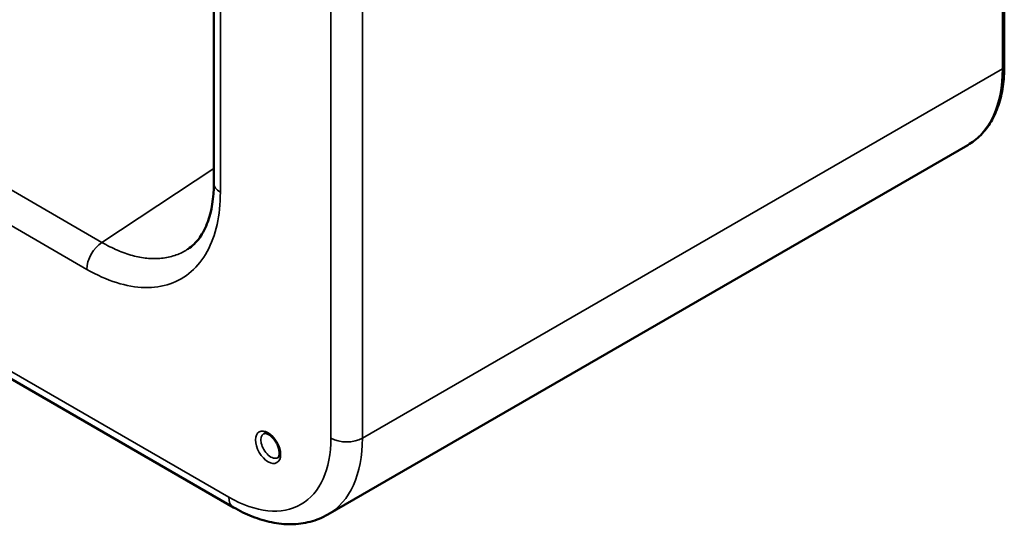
# Model space of a CAD drawing. Header units: millimetres. Extents: x 50 to 3176, y 50 to 2109.
# Tile 743 of 817: x 2006 to 2094, y 1547 to 1592. Entities that reach past the tile are written whole.
import ezdxf

# ---------------------------------------------------------------- set-up
doc = ezdxf.new("R2010")
doc.units = ezdxf.units.MM
doc.header["$LTSCALE"] = 10
doc.layers.add('Visible (ISO)', color=7, linetype='Continuous', lineweight=50)
doc.layers.add('Visible Narrow (ISO)', color=7, linetype='Continuous', lineweight=35)

msp = doc.modelspace()

# ---------------------------------------------------------------- linework, layer by layer
at = {"layer": 'Visible (ISO)'}
for p, q in [((1777.2837, 1691.5134), (2024.7711, 1548.6265)), ((2023.0155, 1675.6712), (2023.0155, 1577.7868)), ((2094.1119, 1588.3256), (2094.1119, 1614.3723)), ((2090.8296, 1581.214), (2033.2711, 1547.9826))]:
    msp.add_line(p, q, dxfattribs=at)
for points, knots in [([(2090.8296, 1581.214), (2091.2537, 1581.4589), (2091.6442, 1581.7617), (2092.3439, 1582.4698), (2092.6531, 1582.8748), (2093.1837, 1583.771), (2093.4053, 1584.2621), (2093.7593, 1585.3159), (2093.8919, 1585.8786), (2094.0681, 1587.062), (2094.1119, 1587.6828), (2094.1119, 1588.3256)], [2.35619449, 2.35619449, 2.35619449, 2.35619449, 2.51327412, 2.51327412, 2.67035376, 2.67035376, 2.82743339, 2.82743339, 2.98451302, 2.98451302, 3.14159265, 3.14159265, 3.14159265, 3.14159265]), ([(2020.686, 1571.8563), (2021.0758, 1572.1139), (2021.4291, 1572.4526), (2022.0252, 1573.2838), (2022.2763, 1573.7618), (2022.8177, 1575.2619), (2023.0154, 1576.458), (2023.0155, 1577.7868)], [0.0000567, 0.0000567, 0.0000567, 0.0000567, 0.3363278, 0.3363278, 0.6392703, 0.6392703, 1.151878, 1.151878, 1.151878, 1.151878]), ([(2028.7649, 1553.0931), (2028.7937, 1553.1098), (2028.8202, 1553.1339), (2028.8747, 1553.2261), (2028.9005, 1553.2971), (2028.9233, 1553.4685), (2028.9244, 1553.561), (2028.9022, 1553.7663), (2028.8786, 1553.8793), (2028.8058, 1554.1145), (2028.7558, 1554.2367), (2028.6336, 1554.4756), (2028.5609, 1554.5921), (2028.402, 1554.8047), (2028.3156, 1554.9007), (2028.1417, 1555.0614), (2028.0542, 1555.1266), (2027.8917, 1555.2219), (2027.8166, 1555.2529), (2027.6876, 1555.2865), (2027.6349, 1555.2889), (2027.5614, 1555.2797), (2027.5368, 1555.2708), (2027.5149, 1555.2582)], [2.3561945, 2.3561945, 2.3561945, 2.3561945, 2.6703538, 2.6703538, 2.9999671, 2.9999671, 3.273687, 3.273687, 3.5525995, 3.5525995, 3.8395647, 3.8395647, 4.1306368, 4.1306368, 4.4206536, 4.4206536, 4.7045182, 4.7045182, 4.9797997, 4.9797997, 5.2590978, 5.2590978, 5.4977871, 5.4977871, 5.4977871, 5.4977871]), ([(2024.7711, 1548.6265), (2025.3309, 1548.3033), (2025.9, 1548.0254), (2027.0504, 1547.5716), (2027.6317, 1547.3957), (2028.799, 1547.1597), (2029.3852, 1547.0998), (2030.5475, 1547.1125), (2031.1237, 1547.1857), (2032.2371, 1547.4769), (2032.7737, 1547.6954), (2033.2711, 1547.9826)], [1.57079633, 1.57079633, 1.57079633, 1.57079633, 1.72787596, 1.72787596, 1.88495559, 1.88495559, 2.04203522, 2.04203522, 2.19911486, 2.19911486, 2.35619449, 2.35619449, 2.35619449, 2.35619449])]:
    msp.add_open_spline(points, degree=3, knots=knots, dxfattribs=at)
at = {"layer": 'Visible Narrow (ISO)'}
for p, q in [((1776.8695, 1692.429), (2024.3569, 1549.5421)), ((2033.5493, 1554.8493), (2033.5493, 1685.4887)), ((2036.3777, 1685.4887), (2036.3777, 1554.8493)), ((2023.6012, 1674.8547), (2023.6012, 1576.9703)), ((2011.5877, 1570.0343), (1924.696, 1620.2013)), ((2093.9362, 1588.0807), (2093.9362, 1614.2708)), ((1965.4621, 1599.8729), (2012.9526, 1572.4543)), ((2036.3777, 1554.8493), (2093.9362, 1588.0807)), ((2023.0155, 1579.1052), (2012.9526, 1572.4543))]:
    msp.add_line(p, q, dxfattribs=at)
for centre, major_axis, start_param, end_param in [((2083.3296, 1594.2044), (7.5, -12.9904), 0, 0.7853982), ((2093.5119, 1588.3256), (0.6, 0), 5.4977871, 6.2831853), ((2025.0155, 1577.7868), (-2, 0), 0, 0.7853791), ((2013.002, 1570.8508), (1, 1.7321), 0.8203053, 2.3561755), ((2028.1399, 1554.1757), (-0.625, 1.0825), 0, 3.1415927), ((2024.3569, 1560.1565), (6.5, -11.2583), 5.4977871, 7.0685835), ((2025.7711, 1560.973), (7.5, -12.9904), 0, 0.7853982), ((2034.9635, 1555.6658), (2, 0), 3.9269908, 5.4977871), ((2025.7711, 1550.3585), (-1, -1.7321), 5.4977871, 6.2831853)]:
    msp.add_ellipse(centre, major_axis=major_axis, ratio=0.5773503, start_param=start_param, end_param=end_param, dxfattribs=at)
msp.add_ellipse((2027.8924, 1554.0328), major_axis=(0.8, -1.3856), ratio=0.5773503, dxfattribs=at)
for points, knots in [([(2023.6012, 1576.9703), (2023.6012, 1575.9183), (2023.4005, 1573.9879), (2022.5058, 1571.5356), (2021.0613, 1569.7153), (2019.1387, 1568.6057), (2016.8401, 1568.2657), (2014.2697, 1568.7174), (2012.4984, 1569.5086), (2011.5877, 1570.0343)], [0.00000684, 0.00000684, 0.00000684, 0.00000684, 0.14285714, 0.28571429, 0.42857143, 0.57142857, 0.71428571, 0.85714286, 0.99999314, 0.99999314, 0.99999314, 0.99999314]), ([(2020.6858, 1571.8561), (2020.6019, 1571.8007), (2020.5165, 1571.7479), (2020.2611, 1571.6004), (2020.087, 1571.513), (2019.7282, 1571.3583), (2019.5436, 1571.2911), (2019.1647, 1571.177), (2018.9704, 1571.1302), (2018.573, 1571.0574), (2018.37, 1571.0313), (2017.956, 1570.9999), (2017.7451, 1570.9946), (2017.3546, 1571.0039), (2017.1762, 1571.0152), (2016.7857, 1571.0547), (2016.5729, 1571.0855), (2016.1427, 1571.1658), (2015.9252, 1571.2155), (2015.4815, 1571.3347), (2015.2552, 1571.4048), (2014.8047, 1571.5624), (2014.5805, 1571.6495), (2014.1229, 1571.8448), (2013.8893, 1571.9537), (2013.4213, 1572.1902), (2013.1869, 1572.3177), (2012.9526, 1572.4543)], [0.47785358, 0.47785358, 0.47785358, 0.47785358, 0.5, 0.5, 0.54295135, 0.54295135, 0.58589825, 0.58589825, 0.62884309, 0.62884309, 0.6717835, 0.6717835, 0.71472242, 0.71472242, 0.75, 0.75, 0.79104132, 0.79104132, 0.83207931, 0.83207931, 0.87405929, 0.87405929, 0.91511134, 0.91511134, 0.9575553, 0.9575553, 0.99999925, 0.99999925, 0.99999925, 0.99999925])]:
    msp.add_open_spline(points, degree=3, knots=knots, dxfattribs=at)

doc.saveas('drawing.dxf')
